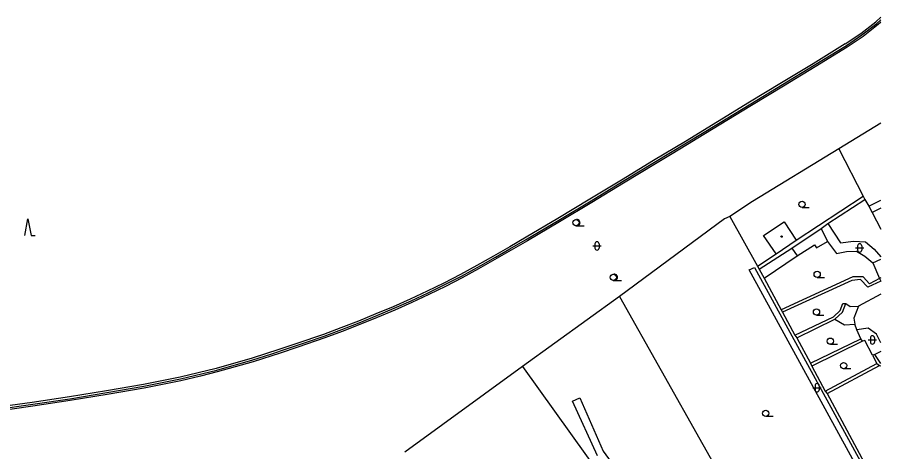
# Model space of a CAD drawing. Extents: x -600391 to -599491, y -1160176 to -1159402.
# Drawn here: x -599594.5 to -599490.8, y -1160091.7 to -1160039.5 of the extents above; entities that cross this region are included whole.
import ezdxf

# ---------------------------------------------------------------- set-up
doc = ezdxf.new("R2010")
doc.units = 0
for name, color, linetype in [('Level 36', 7, 'Continuous'), ('Level 39', 7, 'Continuous'), ('Level 51', 7, 'Continuous'), ('Level 52', 7, 'Continuous'), ('Level 7', 7, 'Continuous')]:
    doc.layers.add(name, color=color, linetype=linetype)

msp = doc.modelspace()

# ---------------------------------------------------------------- linework, layer by layer
at = {"layer": 'Level 36'}
for p, q in [((-599500.23, -1160062.39), (-599499.36, -1160062.39)), ((-599527.4, -1160064.59), (-599526.4, -1160064.59)), ((-599525.36, -1160067.01), (-599524.36, -1160067.01)), ((-599525.11, -1160066.76), (-599525.11, -1160067.26)), ((-599524.61, -1160066.76), (-599524.61, -1160067.26)), ((-599493.81, -1160067.25), (-599492.81, -1160067.25)), ((-599493.56, -1160067), (-599493.56, -1160067.5)), ((-599493.06, -1160067), (-599493.06, -1160067.5)), ((-599522.91, -1160071.16), (-599521.91, -1160071.16)), ((-599498.41, -1160070.8), (-599497.53, -1160070.8)), ((-599498.49, -1160075.32), (-599497.61, -1160075.32)), ((-599496.82, -1160078.82), (-599495.95, -1160078.82)), ((-599492.27, -1160078.31), (-599491.27, -1160078.31)), ((-599492.02, -1160078.06), (-599492.02, -1160078.56)), ((-599491.52, -1160078.06), (-599491.52, -1160078.56)), ((-599495.24, -1160081.75), (-599494.36, -1160081.75)), ((-599498.92, -1160084.05), (-599497.92, -1160084.05)), ((-599498.67, -1160083.8), (-599498.67, -1160084.3)), ((-599498.17, -1160083.8), (-599498.17, -1160084.3)), ((-599504.59, -1160087.48), (-599503.71, -1160087.48))]:
    msp.add_line(p, q, dxfattribs=at)
msp.add_lwpolyline([(-599593.63, -1160065.75), (-599593.25, -1160063.75), (-599592.88, -1160065.75), (-599592.38, -1160065.75)], dxfattribs=at)
for centre in [(-599500.23, -1160062.02), (-599527.4, -1160064.22), (-599522.91, -1160070.78), (-599498.41, -1160070.43), (-599498.49, -1160074.95), (-599496.82, -1160078.45), (-599495.24, -1160081.38), (-599504.59, -1160087.11)]:
    msp.add_circle(centre, 0.375, dxfattribs=at)
for centre, radius, start, end in [((-599527.27, -1160064.22), 0.375, 260.4059, 99.5941), ((-599524.86, -1160066.76), 0.25, 0, 180), ((-599524.86, -1160067.26), 0.25, 180, 0), ((-599493.31, -1160067), 0.25, 0, 180), ((-599493.31, -1160067.5), 0.25, 180, 0), ((-599522.78, -1160070.78), 0.375, 260.4059, 99.5941), ((-599491.77, -1160078.06), 0.25, 0, 180), ((-599491.77, -1160078.56), 0.25, 180, 0), ((-599498.42, -1160083.8), 0.25, 0, 180), ((-599498.42, -1160084.3), 0.25, 180, 0)]:
    msp.add_arc(centre, radius, start, end, dxfattribs=at)
at = {"layer": 'Level 39'}
for radius in [0.09, 0.0398]:
    msp.add_circle((-599502.69, -1160065.88), radius, dxfattribs=at)
at = {"layer": 'Level 51'}
for p, q in [((-599490.77, -1160052.27), (-599495.82, -1160055.35)), ((-599492.21, -1160062.23), (-599490.77, -1160061.49)), ((-599490.77, -1160062.47), (-599491.8, -1160063)), ((-599491.8, -1160063), (-599490.77, -1160064.98)), ((-599491.56, -1160067.38), (-599490.77, -1160068.33)), ((-599491.74, -1160069.03), (-599490.77, -1160068.58)), ((-599505.96, -1160069.6), (-599490.77, -1160097.33)), ((-599490.77, -1160070.85), (-599490.91, -1160070.92)), ((-599490.77, -1160071.25), (-599490.78, -1160071.24)), ((-599490.77, -1160072.81), (-599493.46, -1160074.24)), ((-599490.77, -1160078.64), (-599491.28, -1160077.6)), ((-599490.77, -1160079.69), (-599491.49, -1160080.05)), ((-599490.77, -1160081.14), (-599491.49, -1160080.05)), ((-599490.92, -1160081.38), (-599490.77, -1160081.41)), ((-599497.22, -1160084.75), (-599490.77, -1160096.72))]:
    msp.add_line(p, q, dxfattribs=at)
for points in [[(-599495.82, -1160055.35), (-599506.2, -1160061.65)], [(-599495.82, -1160055.35), (-599492.87, -1160061.02)], [(-599500.92, -1160066.33), (-599492.87, -1160061.02)], [(-599497.11, -1160064.32), (-599492.69, -1160061.43)], [(-599492.87, -1160061.02), (-599492.69, -1160061.43)], [(-599492.69, -1160061.43), (-599492.21, -1160062.23)], [(-599506.2, -1160061.65), (-599508.91, -1160063.46)], [(-599492.21, -1160062.23), (-599491.8, -1160063)], [(-599508.91, -1160063.46), (-599509.54, -1160063.75)], [(-599508.91, -1160063.46), (-599505.59, -1160069.42)], [(-599509.54, -1160063.75), (-599522.18, -1160073.09)], [(-599497.93, -1160064.9), (-599497.11, -1160064.32)], [(-599497.11, -1160064.32), (-599495.59, -1160066.63)], [(-599501.45, -1160067.28), (-599497.93, -1160064.9)], [(-599497.93, -1160064.9), (-599497.15, -1160066.46)], [(-599498.49, -1160067.22), (-599497.15, -1160066.46)], [(-599497.15, -1160066.46), (-599496.1, -1160067.92)], [(-599495.59, -1160066.63), (-599494.05, -1160066.44)], [(-599494.05, -1160066.44), (-599492.61, -1160066.52)], [(-599492.61, -1160066.52), (-599491.56, -1160067.38)], [(-599505.37, -1160069.81), (-599501.45, -1160067.28)], [(-599501.45, -1160067.28), (-599500.82, -1160068.2)], [(-599500.82, -1160068.2), (-599498.72, -1160066.89)], [(-599498.72, -1160066.89), (-599498.49, -1160067.22)], [(-599494.87, -1160067.68), (-599493.7, -1160067.65)], [(-599493.7, -1160067.65), (-599492.69, -1160068.24)], [(-599505.59, -1160069.42), (-599503.35, -1160067.94)], [(-599504.79, -1160070.89), (-599500.82, -1160068.2)], [(-599496.1, -1160067.92), (-599494.87, -1160067.68)], [(-599492.69, -1160068.24), (-599491.74, -1160069.03)], [(-599506.57, -1160069.9), (-599505.96, -1160069.6)], [(-599505.59, -1160069.42), (-599505.37, -1160069.81)], [(-599491.74, -1160069.03), (-599490.91, -1160070.92)], [(-599491.38, -1160097.72), (-599506.57, -1160069.9)], [(-599505.37, -1160069.81), (-599504.79, -1160070.89)], [(-599494.11, -1160070.72), (-599502.74, -1160074.69)], [(-599492.88, -1160070.74), (-599494.11, -1160070.72)], [(-599492.14, -1160071.58), (-599492.88, -1160070.74)], [(-599504.79, -1160070.89), (-599502.74, -1160074.69)], [(-599494.25, -1160071.17), (-599502.56, -1160074.98)], [(-599493.2, -1160071.03), (-599494.25, -1160071.17)], [(-599492.31, -1160071.97), (-599493.2, -1160071.03)], [(-599490.78, -1160071.24), (-599492.31, -1160071.97)], [(-599490.91, -1160070.92), (-599492.14, -1160071.58)], [(-599490.91, -1160070.92), (-599490.78, -1160071.24)], [(-599522.18, -1160073.09), (-599533.83, -1160081.49)], [(-599522.18, -1160073.09), (-599502.13, -1160108.66)], [(-599502.74, -1160074.69), (-599502.56, -1160074.98)], [(-599496.46, -1160075.51), (-599495.63, -1160074.76)], [(-599495.63, -1160074.76), (-599495.32, -1160073.92)], [(-599495.38, -1160074.98), (-599494.96, -1160073.94)], [(-599495.32, -1160073.92), (-599494.96, -1160073.94)], [(-599494.96, -1160073.94), (-599494.44, -1160074.3)], [(-599494.44, -1160074.3), (-599493.46, -1160074.24)], [(-599493.46, -1160074.24), (-599494, -1160075.68)], [(-599502.56, -1160074.98), (-599501.08, -1160077.73)], [(-599501.08, -1160077.73), (-599496.46, -1160075.51)], [(-599500.86, -1160078.04), (-599496.27, -1160075.8)], [(-599496.27, -1160075.8), (-599495.38, -1160074.98)], [(-599496.27, -1160075.8), (-599495.11, -1160076.49)], [(-599494, -1160075.68), (-599493.88, -1160076.4)], [(-599495.11, -1160076.49), (-599493.88, -1160076.4)], [(-599493.64, -1160077.09), (-599493.88, -1160076.4)], [(-599492.28, -1160076.89), (-599493.64, -1160077.09)], [(-599491.28, -1160077.6), (-599492.28, -1160076.89)], [(-599501.08, -1160077.73), (-599500.86, -1160078.04)], [(-599493.17, -1160078.17), (-599493.64, -1160077.09)], [(-599500.86, -1160078.04), (-599499.22, -1160081.08)], [(-599499.22, -1160081.08), (-599493.17, -1160078.17)], [(-599492.97, -1160078.47), (-599499.05, -1160081.46)], [(-599492.97, -1160078.47), (-599493.17, -1160078.17)], [(-599492.68, -1160078.37), (-599492.97, -1160078.47)], [(-599491.76, -1160080.15), (-599492.68, -1160078.37)], [(-599491.49, -1160080.05), (-599491.76, -1160080.15)], [(-599499.22, -1160081.08), (-599499.05, -1160081.46)], [(-599497.43, -1160084.44), (-599491.23, -1160081.13)], [(-599491.76, -1160080.15), (-599491.23, -1160081.13)], [(-599491.23, -1160081.13), (-599490.92, -1160081.38)], [(-599533.83, -1160081.49), (-599547.94, -1160091.79)], [(-599533.83, -1160081.49), (-599510.76, -1160113.7)], [(-599499.05, -1160081.46), (-599497.43, -1160084.44)], [(-599497.22, -1160084.75), (-599490.92, -1160081.38)], [(-599527.81, -1160085.64), (-599526.94, -1160085.24)], [(-599526.94, -1160085.24), (-599524.14, -1160091.68)], [(-599497.43, -1160084.44), (-599497.22, -1160084.75)], [(-599524.81, -1160092.22), (-599527.81, -1160085.64)], [(-599524.14, -1160091.68), (-599513.13, -1160106.82)]]:
    msp.add_lwpolyline(points, dxfattribs=at)
at = {"layer": 'Level 52'}
for points in [[(-599504.86, -1160065.74), (-599502.38, -1160064.11)], [(-599502.38, -1160064.11), (-599500.92, -1160066.33)], [(-599503.35, -1160067.94), (-599504.86, -1160065.74)], [(-599503.35, -1160067.94), (-599500.92, -1160066.33)]]:
    msp.add_lwpolyline(points, dxfattribs=at)
at = {"layer": 'Level 7'}
for points in [[(-599495.04, -1160042.74), (-599493.15, -1160041.48), (-599491.37, -1160040.08), (-599490.77, -1160039.53)], [(-599494.9, -1160042.92), (-599493.05, -1160041.64), (-599491.25, -1160040.27), (-599490.77, -1160039.84)], [(-599490.77, -1160040.14), (-599491.08, -1160040.42), (-599492.89, -1160041.84), (-599494.8, -1160043.12)], [(-599495.04, -1160042.74), (-599498.91, -1160045.11), (-599502.7, -1160047.43), (-599506.53, -1160049.75), (-599510.4, -1160052.11), (-599514.24, -1160054.45), (-599518.08, -1160056.76), (-599521.92, -1160059.09), (-599525.71, -1160061.4), (-599529.59, -1160063.71), (-599533.39, -1160065.96)], [(-599533.44, -1160066.26), (-599529.46, -1160063.9), (-599525.58, -1160061.58), (-599521.79, -1160059.27), (-599517.95, -1160056.95), (-599514.11, -1160054.63), (-599510.27, -1160052.29), (-599506.4, -1160049.94), (-599502.57, -1160047.61), (-599498.77, -1160045.29), (-599494.9, -1160042.92)], [(-599494.8, -1160043.12), (-599498.67, -1160045.49), (-599502.47, -1160047.81), (-599506.3, -1160050.14), (-599510.17, -1160052.49), (-599512.77, -1160054.07)], [(-599512.77, -1160054.07), (-599514.01, -1160054.83), (-599516.04, -1160056.05)], [(-599516.04, -1160056.05), (-599517.85, -1160057.15), (-599521.69, -1160059.47), (-599525.48, -1160061.78), (-599529.36, -1160064.1), (-599533.23, -1160066.39)], [(-599533.39, -1160065.96), (-599535.35, -1160067.1), (-599537.32, -1160068.23), (-599539.29, -1160069.35), (-599541.27, -1160070.45), (-599543.27, -1160071.47), (-599545.28, -1160072.45), (-599547.31, -1160073.4), (-599549.36, -1160074.31)], [(-599549.25, -1160074.5), (-599547.2, -1160073.59), (-599545.17, -1160072.65), (-599543.15, -1160071.66), (-599541.15, -1160070.64), (-599538.83, -1160069.34), (-599537.08, -1160068.36), (-599535.36, -1160067.37), (-599533.44, -1160066.26)], [(-599533.23, -1160066.39), (-599535.18, -1160067.52), (-599537.13, -1160068.65), (-599539.09, -1160069.75), (-599541.06, -1160070.85), (-599543.06, -1160071.87), (-599545.09, -1160072.86), (-599547.12, -1160073.81), (-599549.18, -1160074.72)], [(-599549.36, -1160074.31), (-599551.44, -1160075.18), (-599553.53, -1160076.03), (-599555.63, -1160076.85), (-599557.74, -1160077.65), (-599560.94, -1160078.74), (-599563.09, -1160079.45), (-599566.31, -1160080.49)], [(-599566.22, -1160080.7), (-599564.07, -1160080), (-599561.93, -1160079.3), (-599559.78, -1160078.58), (-599557.65, -1160077.85), (-599555.53, -1160077.05), (-599553.43, -1160076.23), (-599551.34, -1160075.38), (-599549.25, -1160074.5)], [(-599549.18, -1160074.72), (-599551.27, -1160075.59), (-599553.37, -1160076.44), (-599555.47, -1160077.27), (-599557.59, -1160078.07), (-599560.8, -1160079.16), (-599562.94, -1160079.88), (-599566.17, -1160080.92)], [(-599566.31, -1160080.49), (-599570.61, -1160081.72), (-599574.97, -1160082.76), (-599579.37, -1160083.64), (-599583.8, -1160084.41), (-599588.25, -1160085.14), (-599592.72, -1160085.82)], [(-599592.66, -1160086.03), (-599588.2, -1160085.36), (-599583.75, -1160084.62), (-599579.31, -1160083.86), (-599574.9, -1160082.97), (-599570.54, -1160081.93), (-599566.22, -1160080.7)], [(-599566.17, -1160080.92), (-599570.5, -1160082.15), (-599572.52, -1160082.64)], [(-599572.52, -1160082.64), (-599574.87, -1160083.2), (-599579.29, -1160084.09), (-599583.73, -1160084.85), (-599588.19, -1160085.59), (-599592.65, -1160086.26)], [(-599592.65, -1160086.26), (-599597.12, -1160086.89), (-599601.6, -1160087.42), (-599606.08, -1160087.85), (-599610.58, -1160088.03), (-599615.12, -1160088.05), (-599619.66, -1160087.95)], [(-599619.65, -1160087.73), (-599615.12, -1160087.83), (-599610.56, -1160087.8), (-599606.08, -1160087.62), (-599601.61, -1160087.19), (-599597.13, -1160086.66), (-599592.66, -1160086.03)], [(-599592.72, -1160085.82), (-599597.18, -1160086.44), (-599601.65, -1160086.97), (-599606.11, -1160087.4), (-599610.59, -1160087.58), (-599615.11, -1160087.6), (-599619.64, -1160087.5)]]:
    msp.add_lwpolyline(points, dxfattribs=at)

doc.saveas('drawing.dxf')
